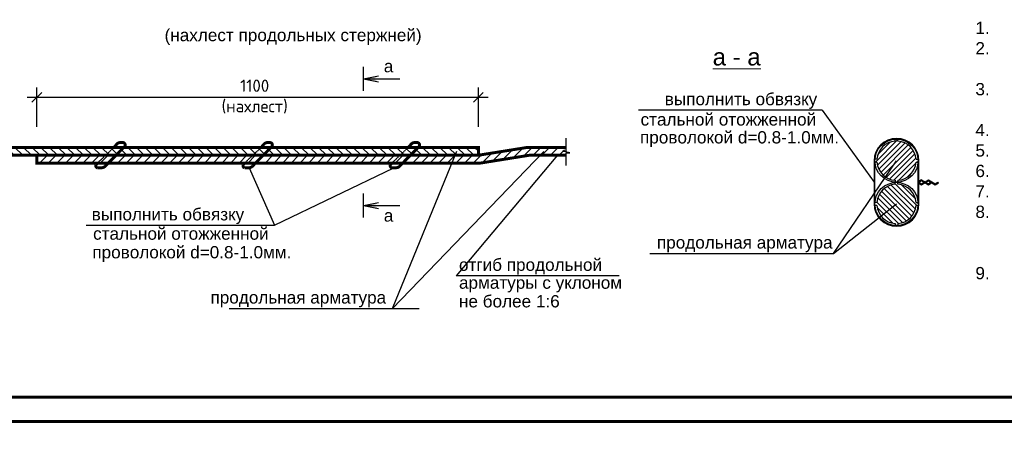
# Model space of a CAD drawing. Header units: millimetres. Extents: x 2063114 to 14983986, y -126020516 to 213791.
# Tile 548 of 656: x 2323335 to 2343402, y -383951 to -375498. Entities that reach past the tile are written whole.
import ezdxf
from ezdxf.enums import TextEntityAlignment as Align

# ---------------------------------------------------------------- set-up
doc = ezdxf.new("R2010")
doc.units = ezdxf.units.MM
doc.linetypes.add('HIDDEN', pattern=[0.375, 0.25, -0.125])
doc.layers.get('Defpoints').update_dxf_attribs({"color": 6, "lineweight": 35})
for name, color, linetype, lineweight in [('007-Extension', 32, 'Continuous', 15), ('RRRштриховка', 254, 'Continuous', 0), ('РАЗМЕР АР', 150, 'Continuous', 20)]:
    doc.layers.add(name, color=color, linetype=linetype, lineweight=lineweight)
doc.layers.add('_print', color=6, linetype='Continuous', lineweight=60, plot=False)
doc.layers.add('PDF _Текст', color=7, linetype='Continuous')
doc.styles.get("Standard").update_dxf_attribs({"font": 'arial.ttf'})
doc.dimstyles.new('STANDARD$0', dxfattribs={"dimtxt": 250, "dimasz": 200, "dimexe": 200, "dimexo": 300, "dimgap": 100, "dimtad": 1, "dimdec": 0, "dimzin": 1, "dimdsep": 46, "dimtxsty": 'Standard', "dimblk1": 'OBLIQUE', "dimblk2": 'OBLIQUE', "dimsah": 1, "dimcen": 2.5, "dimdle": 200, "dimadec": 0, "dimazin": 0, "dimtfac": 1, "dimtdec": 0, "dimtmove": 0, "dimatfit": 3, "dimldrblk": 'OBLIQUE', "dimfxl": 600, "dimfxlon": 1, "dimtolj": 1, "dimtzin": 1, "dimarcsym": 0})

# ---------------------------------------------------------------- blocks, each defined once
blk = doc.blocks.new('*U1594')
at = {"color": 0, "ltscale": 25}
blk.add_lwpolyline([(-59400, 42000), (0, 42000), (0, 0), (-59400, 0)], close=True, dxfattribs=at)
at = {"color": 0, "lineweight": 60, "ltscale": 25}
blk.add_lwpolyline([(-57400, 41500), (-500, 41500), (-500, 500), (-57400, 500)], close=True, dxfattribs=at)
blk = doc.blocks.new('_Oblique')
at = {"color": 0, "linetype": 'ByBlock', "lineweight": -2}
blk.add_line((-0.5, -0.5), (0.5, 0.5), dxfattribs=at)
blk = doc.blocks.new('*D2022')
at = {"layer": 'Defpoints', "color": 0, "lineweight": 30, "transparency": 16777216}
for p in [(2323684, -377082), (2323684, -378101), (2332684, -378101)]:
    blk.add_point(p, dxfattribs=at)
at = {"layer": 'РАЗМЕР АР', "color": 0, "lineweight": -2, "transparency": 16777216}
for p, q in [((2323684, -377682), (2323684, -376882)), ((2332684, -377682), (2332684, -376882)), ((2332884, -377082), (2323484, -377082))]:
    blk.add_line(p, q, dxfattribs=at)
at = {"layer": 'РАЗМЕР АР', "color": 0, "lineweight": -2, "transparency": 16777216, "xscale": 200, "yscale": 200, "zscale": 200, "rotation": 180}
blk.add_blockref('_Oblique', (2323684, -377082), dxfattribs=at)
at = {"layer": 'РАЗМЕР АР', "color": 0, "lineweight": -2, "transparency": 16777216, "xscale": 200, "yscale": 200, "zscale": 200}
blk.add_blockref('_Oblique', (2332684, -377082), dxfattribs=at)
at = {"layer": 'РАЗМЕР АР', "color": 0, "transparency": 16777216, "insert": (2328124, -377065), "char_height": 250, "attachment_point": 5}
blk.add_mtext('\\A1;{\\fISOCPEUR|b0|i0|c204|p34;1100\\P(нахлест)}', dxfattribs=at)
blk = doc.blocks.new('*U1593')
at = {"color": 0, "ltscale": 25}
blk.add_lwpolyline([(-59400, 42000), (0, 42000), (0, 0), (-59400, 0)], close=True, dxfattribs=at)

msp = doc.modelspace()

# ---------------------------------------------------------------- hatches: boundary and pattern name
h = msp.add_hatch(color=0)
h.paths.add_polyline_path([(2330648.66688, -376642.39185), (2330339.29188, -376704.26685), (2330555.85438, -376704.26685)])
h.paths.add_polyline_path([(2330555.85438, -376704.26685), (2330339.29188, -376704.26685), (2330648.66688, -376766.14185)])
h = msp.add_hatch(color=0)
h.paths.add_polyline_path([(2330648.66688, -379348.26892), (2330339.29188, -379286.39392), (2330555.85438, -379286.39392)])
h.paths.add_polyline_path([(2330555.85438, -379286.39392), (2330339.29188, -379286.39392), (2330648.66688, -379224.51892)])
at = {"layer": 'RRRштриховка', "ltscale": 1.5}
h = msp.add_hatch(dxfattribs=at)
h.set_pattern_fill('ANSI31', color=0, scale=600, style=0)
h.set_pattern_definition([(45, (2245083.196, -1105610.77), (-53.0330086, 53.0330086), [])])
h.paths.add_polyline_path([(2341235.0428, -378812.32805), (2341235.0428, -378772.22538, 0.370891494), (2341603.91622, -378403.35197), (2341644.01889, -378403.35197, 0.0341306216), (2341644.01889, -378343.35197), (2341603.91622, -378343.35197, 0.370891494), (2341235.0428, -377974.47856), (2341235.0428, -377934.37589, 0.0170603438), (2341205.0428, -377933.35197, 0.0170603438), (2341175.0428, -377934.37589), (2341175.0428, -377974.47856, 0.370891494), (2340806.16939, -378343.35197), (2340766.06672, -378343.35197, 0.0341306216), (2340766.06672, -378403.35197), (2340806.16939, -378403.35197, 0.370891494), (2341175.0428, -378772.22538), (2341175.0428, -378812.32805, 0.0170603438), (2341205.0428, -378813.35197, 0.0170603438)])
h = msp.add_hatch(dxfattribs=at)
h.set_pattern_fill('ANSI31', color=0, scale=1000, angle=180, style=0)
h.set_pattern_definition([(135, (2025337.86, -447543.53), (88.38835, 88.38835), [])])
h.paths.add_polyline_path([(2332244.96518, -378181.30175), (2331877.65845, -378181.30175), (2331956.63793, -378101.30175), (2332212.14993, -378101.30175)])
h.paths.add_polyline_path([(2332684.14835, -378261.30175), (2331798.67897, -378261.30175), (2331877.65845, -378181.30175), (2332684.14835, -378181.30175)])
h.paths.add_polyline_path([(2332684.14835, -378181.30175), (2332244.96518, -378181.30175), (2332212.14993, -378101.30175), (2332684.14835, -378101.30175)])
h.paths.add_polyline_path([(2331672.24562, -378181.30175), (2328877.65845, -378181.30175), (2328956.63793, -378101.30175), (2331756.97226, -378101.30175)])
h.paths.add_polyline_path([(2331587.51897, -378261.30175), (2328798.67897, -378261.30175), (2328877.65845, -378181.30175), (2331672.24562, -378181.30175)])
h.paths.add_polyline_path([(2331798.67897, -378261.30175), (2331587.51897, -378261.30175), (2331672.24562, -378181.30175), (2331877.65845, -378181.30175)])
h.paths.add_polyline_path([(2331877.65845, -378181.30175), (2331672.24562, -378181.30175), (2331756.97226, -378101.30175), (2331956.63793, -378101.30175)])
h.paths.add_polyline_path([(2328798.67897, -378261.30175), (2328587.51897, -378261.30175), (2328672.24562, -378181.30175), (2328877.65845, -378181.30175)])
h.paths.add_polyline_path([(2328877.65845, -378181.30175), (2328672.24562, -378181.30175), (2328756.97226, -378101.30175), (2328956.63793, -378101.30175)])
h.paths.add_polyline_path([(2325587.51897, -378261.30175), (2323684.14835, -378261.30175), (2322916.11978, -378261.30175), (2322916.11978, -378200.5901), (2322991.11978, -378200.5901), (2322908.45541, -378181.30175), (2325672.24562, -378181.30175)])
h.paths.add_polyline_path([(2325672.24562, -378181.30175), (2322908.45541, -378181.30175), (2322841.11978, -378165.5901), (2322916.11978, -378165.5901), (2322916.11978, -378101.30175), (2325756.97226, -378101.30175)])
h.paths.add_polyline_path([(2328587.51897, -378261.30175), (2325798.67897, -378261.30175), (2325877.65845, -378181.30175), (2328672.24562, -378181.30175)])
h.paths.add_polyline_path([(2328672.24562, -378181.30175), (2325877.65845, -378181.30175), (2325956.63793, -378101.30175), (2328756.97226, -378101.30175)])
h.paths.add_polyline_path([(2325798.67897, -378261.30175), (2325587.51897, -378261.30175), (2325672.24562, -378181.30175), (2325877.65845, -378181.30175)])
h.paths.add_polyline_path([(2325877.65845, -378181.30175), (2325672.24562, -378181.30175), (2325756.97226, -378101.30175), (2325956.63793, -378101.30175)])
h = msp.add_hatch(dxfattribs=at)
h.set_pattern_fill('ANSI31', color=0, scale=1000, angle=90, style=0)
h.set_pattern_definition([(225, (2025337.86, -447543.53), (-88.38835, 88.38835), [])])
h.paths.add_polyline_path([(2328418.06569, -378421.30175), (2325640.72001, -378421.30175), (2325798.67897, -378261.30175), (2328587.51897, -378261.30175)])
h.paths.add_polyline_path([(2331418.06569, -378421.30175), (2328640.72001, -378421.30175), (2328798.67897, -378261.30175), (2331587.51897, -378261.30175)])
h.paths.add_polyline_path([(2325418.06569, -378421.30175), (2323684.14835, -378421.30175), (2323684.14835, -378261.30175), (2325587.51897, -378261.30175)])
h.paths.add_polyline_path([(2325640.72001, -378421.30175), (2325418.06569, -378421.30175), (2325587.51897, -378261.30175), (2325798.67897, -378261.30175)])
h.paths.add_polyline_path([(2328640.72001, -378421.30175), (2328418.06569, -378421.30175), (2328587.51897, -378261.30175), (2328798.67897, -378261.30175)])
h.paths.add_polyline_path([(2331640.72001, -378421.30175), (2331418.06569, -378421.30175), (2331587.51897, -378261.30175), (2331798.67897, -378261.30175)])
h.paths.add_polyline_path([(2334020.62178, -378181.30175), (2333184.14835, -378181.30175), (2333684.14835, -378101.30175), (2333943.46414, -378101.30175)])
h.paths.add_polyline_path([(2334505.72805, -378181.30175), (2334020.62178, -378181.30175), (2333943.46414, -378101.30175), (2334469.30475, -378101.30175), (2334469.30475, -378125.5901), (2334394.30475, -378125.5901)])
h.paths.add_polyline_path([(2334469.30475, -378261.30175), (2333724.14835, -378261.30175), (2332724.14835, -378421.30175), (2331640.72001, -378421.30175), (2331798.67897, -378261.30175), (2332684.14835, -378261.30175), (2333184.14835, -378181.30175), (2334505.72805, -378181.30175), (2334544.30475, -378200.5901), (2334469.30475, -378200.5901)])
h = msp.add_hatch(dxfattribs=at)
h.set_pattern_fill('ANSI31', color=0, scale=600, angle=-90, style=0)
h.set_pattern_definition([(315, (2100900.425, -2220006.766), (53.0330086, 53.0330086), [])])
h.paths.add_polyline_path([(2341235.0428, -379692.32805), (2341235.0428, -379652.22538, 0.370891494), (2341603.91622, -379283.35197), (2341644.01889, -379283.35197, 0.0341306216), (2341644.01889, -379223.35197), (2341603.91622, -379223.35197, 0.370891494), (2341235.0428, -378854.47856), (2341235.0428, -378814.37589, 0.0170603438), (2341205.0428, -378813.35197, 0.0170603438), (2341175.0428, -378814.37589), (2341175.0428, -378854.47856, 0.370891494), (2340806.16939, -379223.35197), (2340766.06672, -379223.35197, 0.0341306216), (2340766.06672, -379283.35197), (2340806.16939, -379283.35197, 0.370891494), (2341175.0428, -379652.22538), (2341175.0428, -379692.32805, 0.0170603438), (2341205.0428, -379693.35197, 0.0170603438)])

# ---------------------------------------------------------------- linework, layer by layer
at = {"color": 0, "const_width": 30.9375}
for points in [[(2330339.29188, -376456.76685), (2330339.29188, -376951.76685)], [(2330339.29188, -379533.89392), (2330339.29188, -379038.89392)]]:
    msp.add_lwpolyline(points, dxfattribs=at)
at = {"color": 0}
for points in [[(2330339.29188, -376704.26685), (2330648.66688, -376642.39185)], [(2330339.29188, -376704.26685), (2331081.79188, -376704.26685)], [(2330339.29188, -376704.26685), (2330648.66688, -376766.14185)], [(2339689.79738, -377341.70399), (2335949.1536, -377341.70399)], [(2334469.30475, -378471.30175), (2334469.30475, -378210.5901), (2334544.30475, -378210.5901), (2334394.30475, -378175.5901), (2334469.30475, -378175.5901), (2334469.30475, -377911.30175)], [(2328009.23811, -378517.11093), (2328530.31572, -379690.0303), (2330961.40561, -378517.11093)], [(2330339.29188, -379286.39392), (2330648.66688, -379224.51892)], [(2339923.49356, -380263.37958), (2341205.0428, -379253.35197)], [(2330339.29188, -379286.39392), (2331081.79188, -379286.39392)], [(2330339.29188, -379286.39392), (2330648.66688, -379348.26892)], [(2324691.68523, -379690.0303), (2328530.31572, -379690.0303)], [(2336180.2211, -380263.37958), (2339923.49356, -380263.37958)], [(2335554.09485, -380718.37986), (2332233.28626, -380718.37986)], [(2327605.57231, -381384.83922), (2331476.97913, -381384.83922)]]:
    msp.add_lwpolyline(points, dxfattribs=at)
at = {"color": 0, "ltscale": 1.5}
for points in [[(2339689.79738, -377341.70399), (2340749.0428, -378813.35197)], [(2341175.0428, -377974.47856), (2341175.0428, -377934.37589)], [(2341235.0428, -377974.47856), (2341235.0428, -377934.37589)], [(2330930.90434, -381384.83922), (2332245.01433, -378181.18191)], [(2330930.90434, -381384.83922), (2334019.12802, -378182.85054)], [(2334298.31959, -378261.30175), (2332233.28626, -380718.37986)], [(2339923.49356, -380263.37958), (2341205.0428, -378373.35197)], [(2340765.0428, -379253.35197), (2340765.0428, -378373.35197)], [(2340806.16939, -378343.35197), (2340766.06672, -378343.35197)], [(2340806.16939, -378403.35197), (2340766.06672, -378403.35197)], [(2341603.91622, -378343.35197), (2341644.01889, -378343.35197)], [(2341603.91622, -378403.35197), (2341644.01889, -378403.35197)], [(2341645.0428, -379253.35197), (2341645.0428, -378373.35197)], [(2341175.0428, -378772.22538), (2341175.0428, -378812.32805)], [(2341175.0428, -378854.47856), (2341175.0428, -378814.37589)], [(2341235.0428, -378772.22538), (2341235.0428, -378812.32805)], [(2341235.0428, -378854.47856), (2341235.0428, -378814.37589)], [(2341716.44983, -378760.42479), (2341645.0428, -378803.269)], [(2341645.0428, -378803.269), (2341716.44983, -378760.42479), (2341853.93054, -378842.91322), (2341904.90582, -378812.32805)], [(2341661.0428, -378812.32805), (2341716.44983, -378779.08384), (2341853.93054, -378861.57226), (2341920.45502, -378821.65757)], [(2341661.0428, -378812.32805), (2341716.44983, -378845.57226), (2341771.85685, -378812.32805)], [(2341661.0428, -378830.9871), (2341716.44983, -378864.23131), (2341787.40605, -378821.65757)], [(2341787.40605, -378802.99853), (2341853.93054, -378763.08384), (2341991.41125, -378845.57226), (2342046.81827, -378812.32805)], [(2341802.95526, -378812.32805), (2341853.93054, -378781.74288), (2341991.41125, -378864.23131), (2342062.36748, -378821.65757)], [(2342046.81827, -378812.32805), (2342062.36748, -378821.65757)], [(2340806.16939, -379223.35197), (2340766.06672, -379223.35197)], [(2341603.91622, -379223.35197), (2341644.01889, -379223.35197)], [(2340806.16939, -379283.35197), (2340766.06672, -379283.35197)], [(2341603.91622, -379283.35197), (2341644.01889, -379283.35197)], [(2341175.0428, -379652.22538), (2341175.0428, -379692.32805)], [(2341235.0428, -379652.22538), (2341235.0428, -379692.32805)]]:
    msp.add_lwpolyline(points, dxfattribs=at)
at = {"color": 0, "ltscale": 1.5, "const_width": 60}
for points in [[(2324918.06569, -378421.30175), (2324887.577, -378460.95054, 0.406548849), (2324916.75409, -378518.25934), (2325006.05712, -378515.96253, 0.2244986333), (2325083.34395, -378479.41919), (2325473.53979, -378084.18149, 0.6333215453), (2325434.89638, -378002.45317), (2325387.06388, -378002.45317, 0.2204430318), (2325310.76713, -378037.80949), (2325256.97226, -378101.30175)], [(2327918.06569, -378421.30175), (2327887.577, -378460.95054, 0.406548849), (2327916.75409, -378518.25934), (2328006.05712, -378515.96253, 0.2244986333), (2328083.34395, -378479.41919), (2328473.53979, -378084.18149, 0.6333215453), (2328434.89638, -378002.45317), (2328387.06388, -378002.45317, 0.2204430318), (2328310.76713, -378037.80949), (2328256.97226, -378101.30175)], [(2330918.06569, -378421.30175), (2330887.577, -378460.95054, 0.406548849), (2330916.75409, -378518.25934), (2331006.05712, -378515.96253, 0.2244986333), (2331083.34395, -378479.41919), (2331473.53979, -378084.18149, 0.6333215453), (2331434.89638, -378002.45317), (2331387.06388, -378002.45317, 0.2204430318), (2331310.76713, -378037.80949), (2331256.97226, -378101.30175)]]:
    msp.add_lwpolyline(points, format="xyb", dxfattribs=at)
at = {"color": 0, "ltscale": 1.5}
msp.add_lwpolyline([(2341661.0428, -378793.669), (2341661.0428, -378373.35197, 1), (2340749.0428, -378373.35197), (2340749.0428, -379253.35197, 1), (2341661.0428, -379253.35197), (2341661.0428, -378812.32805)], format="xyb", dxfattribs=at)
at = {"color": 0, "ltscale": 1.5, "const_width": 60}
for points in [[(2322916.11978, -378101.30175), (2332684.14835, -378101.30175), (2332684.14835, -378261.30175), (2332684.14835, -378261.30175), (2322916.11978, -378261.30175)], [(2334469.30475, -378261.30175), (2333724.14835, -378261.30175), (2332724.14835, -378421.30175), (2323684.14835, -378421.30175), (2323684.14835, -378261.30175), (2332684.14835, -378261.30175), (2333684.14835, -378101.30175), (2334469.30475, -378101.30175)]]:
    msp.add_lwpolyline(points, dxfattribs=at)
at = {"color": 0, "linetype": 'HIDDEN', "ltscale": 0.2}
for points in [[(2324918.06569, -378421.30175), (2325256.97226, -378101.30175)], [(2327918.06569, -378421.30175), (2328256.97226, -378101.30175)], [(2330918.06569, -378421.30175), (2331256.97226, -378101.30175)]]:
    msp.add_lwpolyline(points, dxfattribs=at)
at = {"color": 0, "ltscale": 1.5}
for centre in [(2341205.0428, -378373.35197), (2341205.0428, -379253.35197)]:
    msp.add_circle(centre, 440, dxfattribs=at)
for centre, start, end in [((2341205.0428, -378373.35197), 94.301222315, 175.698777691), ((2341205.0428, -378373.35197), 4.301222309, 85.698777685), ((2341205.0428, -378373.35197), 184.301222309, 265.698777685), ((2341205.0428, -378373.35197), 274.301222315, 355.698777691), ((2341205.0428, -379253.35197), 94.301222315, 175.698777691), ((2341205.0428, -379253.35197), 4.301222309, 85.698777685), ((2341205.0428, -379253.35197), 184.301222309, 265.698777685), ((2341205.0428, -379253.35197), 274.301222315, 355.698777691)]:
    msp.add_arc(centre, 400, start, end, dxfattribs=at)
at = {"layer": '_print', "ltscale": 100}
for points in [[(2379792.08613, -383691.31434), (2320392.08613, -383691.31434), (2320392.08613, -341691.31434), (2379792.08613, -341691.31434)], [(2379792.08613, -425691.31434), (2320392.08613, -425691.31434), (2320392.08613, -383691.31434), (2379792.08613, -383691.31434)]]:
    msp.add_lwpolyline(points, close=True, dxfattribs=at)

# ---------------------------------------------------------------- block references
for name, p in [('*U1594', (2379792.08613, -383691.31434)), ('*U1593', (2379792.08613, -425691.31434))]:
    msp.add_blockref(name, p)

# ---------------------------------------------------------------- texts
at = {"layer": '007-Extension', "color": 0}
for s, height, p in [('(нахлест продольных стержней)', 250, (2328907.04663, -375936.33722)), ('%%Ua - a', 350, (2337947.28828, -376431.16316)), ('a', 250, (2330852.86885, -376570.69563)), ('a', 250, (2330852.86885, -379614.37101)), ('продольная арматура ', 250, (2338160.47464, -380163.37958)), ('продольная арматура ', 250, (2329061.74691, -381284.83922))]:
    msp.add_text(s, height=height, dxfattribs=at).set_placement(p, align=Align.CENTER)
for s, p in [('выполнить обвязку', (2336481.53948, -377241.70399)), ('стальной отожженной ', (2335988.94265, -377656.31577)), ('проволокой d=0.8-1.0мм.  ', (2335976.8113, -378020.92755)), ('выполнить обвязку', (2324803.3332, -379590.0303)), ('стальной отожженной ', (2324830.83977, -379983.60546)), ('проволокой d=0.8-1.0мм.  ', (2324815.53208, -380363.27828)), ('отгиб продольной ', (2332287.77322, -380618.37986)), ('арматуры с уклоном ', (2332287.77322, -380983.2572)), ('не более 1:6', (2332287.77322, -381363.14775))]:
    msp.add_text(s, height=250, dxfattribs=at).set_placement(p)
at = {"layer": 'PDF _Текст', "ltscale": 100, "insert": (2342813.28527, -375538.90903), "char_height": 250, "width": 17761.3594528, "attachment_point": 1}
msp.add_mtext('\\pi-750,l750,t750;1.^I Данный лист см . совместно с л . л . КЖ -\\P2.^I Монолитные конструкции выполнить согласно КМК 2.03.01-96 " Бетонные и железобетонные конструкции ", КМК 3.03.01-98 " Несущие и ограждающие конструкции "\\P3.^I Арматурные стержни крепить между собой отожженной стальной проволокой диаметром 0.8-1.2 мм .  Длину нахлёста принять 40d(d-диаметр арматуры )\\P4.^I Снятие опалубки производить после достижения бетоном 70% проектной прочности \\P5.^I Размерные линии указаны до центра рабочей арматуры .\\P6.^I Сварку арматуры производить по РСтУз 865-98 электродами типа Э 42 А по ГОСТ 9467-85\\P7.^I Концы хомутов заводить в тело бетона на длину не менее 50 мм .\\P8.^I К бетонированию колонн приступить только после приемки арматурного каркаса колонна техническим надзором заказчика и автором проекта , что должно быть подтверждено актом на скрытые работы до бетонирования колонн .\\P9.^I При производстве бетонных работ в условиях сухого и жаркого климата при температуре воздуха выше 25° С и относительной влажности менее 50% должны применяться цементы , марочная прочность которых превышает проектную прочность бетона но менее , чем на 20 %. Уход за свежеуложенным бетоном следует осуществлять до достижения им не менее 70 % проектной прочности .  п .  6.8 КМК 2.01.03-96 " Строительство в сейсмических районах "', dxfattribs=at)

# ---------------------------------------------------------------- dimensions: what is measured, and where the dimension line sits
at = {"layer": 'РАЗМЕР АР'}
dim = msp.add_linear_dim(base=(2323684.14835, -377081.9996), p1=(2332684.14835, -378101.30175), p2=(2323684.14835, -378101.30175), angle=180, text='{\\fISOCPEUR|b0|i0|c204|p34;1100\\P(нахлест)}', dimstyle='STANDARD$0', override={"dimtmove": 1}, dxfattribs=at)
dim.commit()
dim.dimension.update_dxf_attribs({"geometry": '*D2022', "text_midpoint": (2328124.11112, -377522.89862), "dimtype": 160})

doc.saveas('drawing.dxf')
